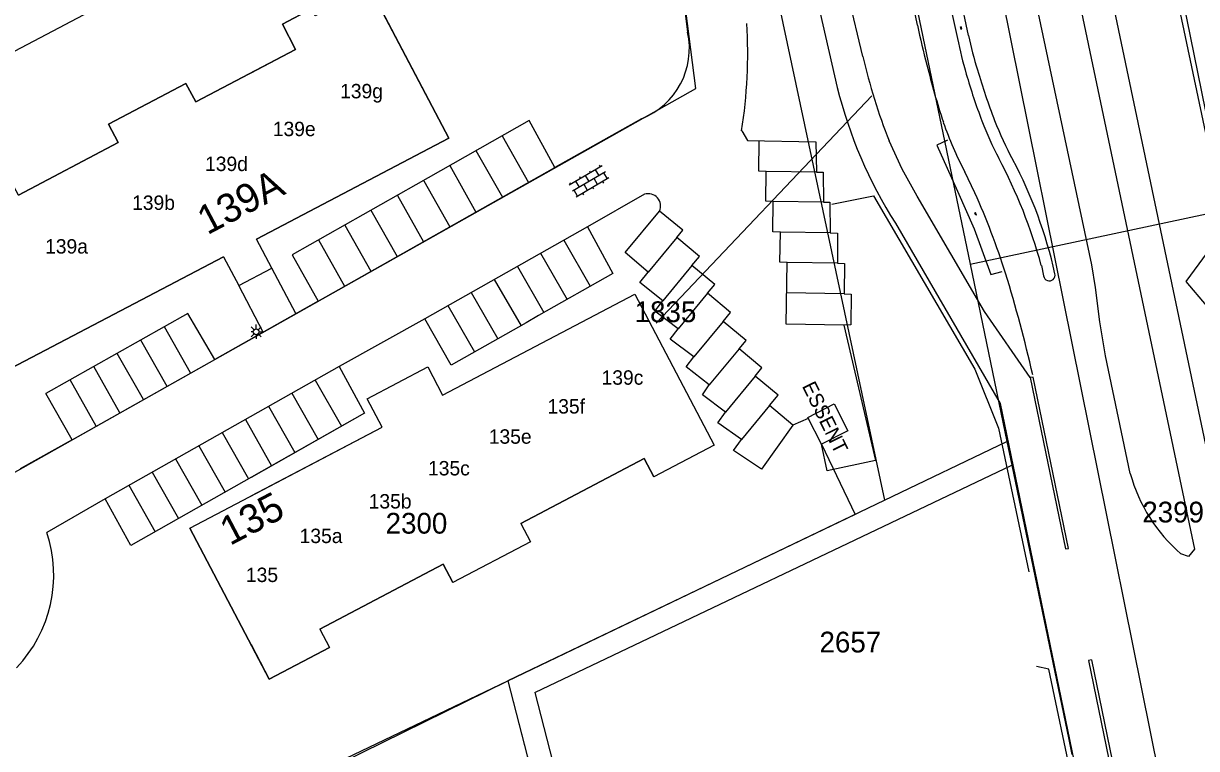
# Model space of a CAD drawing. Extents: x 148816 to 151297, y 399515 to 402500.
# Drawn here: x 150305 to 150406.8, y 401878.1 to 401941 of the extents above; entities that cross this region are included whole.
import ezdxf

# ---------------------------------------------------------------- set-up
doc = ezdxf.new("R2010")
doc.units = 0
for name, color, linetype in [('B01 Hoofdgebouw  [T] Norm', 7, 'Continuous'), ('B01 hoofgebouw', 7, 'Continuous'), ('B03 Overig opstal  [D] Norm', 7, 'Continuous'), ('G01 perceelsgrens', 7, 'Continuous'), ('Q21 Lichtmast  Gem', 7, 'Continuous'), ('S02 Open verharding  Norm', 7, 'Continuous'), ('S05 Water  Norm', 7, 'Continuous'), ('T03 Hek raster  [D] Norm', 7, 'Continuous'), ('T03 Hek raster  [T] Norm', 7, 'Continuous'), ('T04 Haag heg  [D] Gem', 7, 'Continuous'), ('T04 Haag heg  [D] Norm', 7, 'Continuous'), ('T09 Insteek water  [T] Norm', 7, 'Continuous'), ('V00 Kant verharding algemeen  [D] Norm', 7, 'Continuous'), ('V00 Kant verharding algemeen  [T] Norm', 7, 'Continuous'), ('V00 Kant verharding algemeen secundair  [D] Gem', 7, 'Continuous'), ('V00 Kant verharding algemeen secundair  [D] Norm', 7, 'Continuous'), ('V00 Kant verharding algemeen secundair  [T] Gem', 7, 'Continuous'), ('V00 Kant verharding algemeen secundair  [T] Norm', 7, 'Continuous'), ('Z01 perceelnummer', 7, 'Continuous'), ('Z02 huisnummer', 7, 'Continuous'), ('Z02 Huisnummer  [Tekst] Norm', 7, 'Continuous'), ('Z19 Overige Tekst  [Tekst] Gem', 7, 'Continuous')]:
    doc.layers.add(name, color=color, linetype=linetype)

msp = doc.modelspace()

# ---------------------------------------------------------------- linework, layer by layer
at = {"layer": 'B01 Hoofdgebouw  [T] Norm'}
for p, q in [((150335.05, 401944.17), (150341.94, 401931.07)), ((150327.48, 401940.95), (150330.02, 401942.29)), ((150328.63, 401938.77), (150327.48, 401940.95)), ((150319.96, 401934.21), (150328.63, 401938.77)), ((150324.76, 401936.74), (150328.63, 401938.77)), ((150312.39, 401932.27), (150319.11, 401935.81)), ((150319.11, 401935.81), (150319.96, 401934.21)), ((150313.22, 401930.69), (150312.39, 401932.27)), ((150341.94, 401931.07), (150325.25, 401922.29)), ((150304.57, 401926.13), (150313.22, 401930.69)), ((150326.58, 401919.78), (150325.25, 401922.29)), ((150322.38, 401920.78), (150303.35, 401910.78)), ((150322.38, 401920.78), (150323.7, 401918.27)), ((150323.7, 401918.27), (150326.58, 401919.78)), ((150341.39, 401908.77), (150358.06, 401917.52)), ((150358.06, 401917.52), (150364.94, 401904.42)), ((150334.84, 401908.46), (150340.11, 401911.23)), ((150340.11, 401911.23), (150341.39, 401908.77)), ((150336.13, 401906), (150334.84, 401908.46)), ((150319.46, 401897.23), (150336.13, 401906)), ((150324.76, 401900.02), (150336.13, 401906)), ((150364.94, 401904.42), (150359.71, 401901.67)), ((150348.17, 401897.63), (150358.88, 401903.26)), ((150358.88, 401903.26), (150359.71, 401901.67)), ((150319.46, 401897.23), (150326.34, 401884.13)), ((150348.17, 401897.63), (150349, 401896.04)), ((150349, 401896.04), (150342.27, 401892.5)), ((150330.74, 401888.47), (150341.44, 401894.09)), ((150341.44, 401894.09), (150342.27, 401892.5)), ((150330.74, 401888.47), (150331.57, 401886.88)), ((150324.76, 401887.14), (150326.34, 401884.13)), ((150326.34, 401884.13), (150331.57, 401886.88))]:
    msp.add_line(p, q, dxfattribs=at)
at = {"layer": 'B01 hoofgebouw'}
for points in [[(150341.94, 401931.07), (150335.05, 401944.17), (150330.33, 401941.69), (150330.02, 401942.29), (150327.48, 401940.95), (150328.63, 401938.77), (150319.96, 401934.21), (150319.11, 401935.81), (150312.39, 401932.27), (150313.22, 401930.69), (150304.57, 401926.13), (150303.41, 401928.33), (150300.85, 401926.98), (150301.17, 401926.39), (150296.45, 401923.91), (150303.34, 401910.79), (150322.38, 401920.78), (150323.7, 401918.27), (150326.58, 401919.78), (150325.25, 401922.29), (150341.94, 401931.07)], [(150358.06, 401917.52), (150364.94, 401904.42), (150359.71, 401901.67), (150358.88, 401903.26), (150348.17, 401897.63), (150349, 401896.04), (150342.27, 401892.5), (150341.44, 401894.09), (150330.74, 401888.47), (150331.57, 401886.88), (150326.34, 401884.13), (150319.46, 401897.23), (150336.13, 401906), (150334.84, 401908.46), (150340.11, 401911.23), (150341.39, 401908.77), (150358.06, 401917.52)], [(150375.37, 401908), (150376.55, 401905.68), (150374.26, 401904.52), (150373.08, 401906.84), (150375.37, 401908)]]:
    msp.add_lwpolyline(points, dxfattribs=at)
at = {"layer": 'B03 Overig opstal  [D] Norm'}
msp.add_lwpolyline([(150375.37, 401908), (150376.55, 401905.68), (150374.26, 401904.52), (150373.08, 401906.84)], close=True, dxfattribs=at)
at = {"layer": 'G01 perceelsgrens'}
for points in [[(150409.03, 401924.78), (150398.62, 401974.13), (150393.16, 402000)], [(150364.72, 401970.1), (150369.27, 401972.32), (150374.85, 401979.34), (150387.16, 401920.12)], [(150364.72, 401970.1), (150379.73, 401899.64)], [(150298.34, 401898.77), (150363.36, 401935.36), (150359.25, 401967.45)], [(150247.8, 401908.92), (150355.31, 401965.53)], [(150387.16, 401920.12), (150409.03, 401924.78)], [(150387.16, 401920.12), (150390.36, 401904.73)], [(150379.73, 401899.64), (150390.36, 401904.73)], [(150390.36, 401904.73), (150390.78, 401902.69)], [(150349.38, 401882.97), (150390.78, 401902.69)], [(150390.78, 401902.69), (150395.73, 401878.88), (150396, 401877.6)], [(150347.05, 401883.99), (150379.73, 401899.64)], [(150309.07, 401865.3), (150314.27, 401868.29), (150347.05, 401883.99)], [(150347.05, 401883.99), (150351.09, 401868.28)], [(150349.38, 401882.97), (150353.05, 401868.69)]]:
    msp.add_lwpolyline(points, dxfattribs=at)
at = {"layer": 'Q21 Lichtmast  Gem'}
msp.add_lwpolyline([(149259.03, 401631.35), (149389.25, 401472.06), (149811.3, 401690.64), (150218.62, 401901.6), (150212.43, 402019.68), (150368.23, 402051.07), (150470.02, 401545.9), (150556.48, 401148.68)], dxfattribs=at)
at = {"layer": 'S02 Open verharding  Norm'}
for p, q in [((150386.37, 401940.49), (150386.32, 401940.72)), ((150386.32, 401940.65), (150386.34, 401940.66)), ((150386.38, 401940.72), (150386.33, 401940.7)), ((150386.34, 401940.55), (150386.36, 401940.56)), ((150386.35, 401940.61), (150386.41, 401940.62)), ((150386.43, 401940.52), (150386.37, 401940.51)), ((150386.43, 401940.51), (150386.38, 401940.73)), ((150386.39, 401940.67), (150386.41, 401940.67)), ((150386.42, 401940.57), (150386.43, 401940.57)), ((150355.22, 401928.65), (150352.37, 401926.99)), ((150355.52, 401928.13), (150352.67, 401926.47)), ((150353.36, 401927.57), (150353.28, 401927.7)), ((150354.09, 401927.3), (150353.79, 401927.82)), ((150354.22, 401928.07), (150354.15, 401928.2)), ((150354.96, 401927.81), (150354.66, 401928.33)), ((150355.09, 401928.58), (150355.01, 401928.71)), ((150355.69, 401927.54), (150355.39, 401928.06)), ((150352.5, 401927.07), (150352.42, 401927.2)), ((150352.93, 401927.32), (150353.23, 401926.8)), ((150355.82, 401927.61), (150352.97, 401925.95)), ((150353.96, 401926.53), (150353.66, 401927.05)), ((150354.4, 401926.79), (150354.47, 401926.66)), ((150354.83, 401927.04), (150354.53, 401927.55)), ((150355.26, 401927.29), (150355.34, 401927.16)), ((150353.1, 401926.03), (150352.8, 401926.55)), ((150353.53, 401926.28), (150353.61, 401926.15)), ((150387.66, 401924.37), (150387.56, 401924.58)), ((150387.62, 401924.59), (150387.57, 401924.57)), ((150387.58, 401924.52), (150387.59, 401924.52)), ((150387.61, 401924.48), (150387.66, 401924.5)), ((150387.71, 401924.39), (150387.62, 401924.61)), ((150387.62, 401924.42), (150387.63, 401924.43)), ((150387.64, 401924.55), (150387.66, 401924.55)), ((150387.7, 401924.41), (150387.65, 401924.38)), ((150387.68, 401924.45), (150387.7, 401924.46))]:
    msp.add_line(p, q, dxfattribs=at)
at = {"layer": 'S05 Water  Norm'}
for p, q in [((150325.04, 401914.44), (150324.77, 401914.7)), ((150325.21, 401914.51), (150325.21, 401914.89)), ((150325.39, 401914.44), (150325.65, 401914.7)), ((150324.96, 401914.26), (150324.76, 401914.26)), ((150325.04, 401914.09), (150324.77, 401913.82)), ((150325.21, 401914.01), (150325.21, 401913.64)), ((150325.65, 401913.82), (150325.39, 401914.09)), ((150325.46, 401914.26), (150325.84, 401914.26))]:
    msp.add_line(p, q, dxfattribs=at)
msp.add_circle((150325.21, 401914.26), 0.25, dxfattribs=at)
at = {"layer": 'T03 Hek raster  [D] Norm'}
msp.add_lwpolyline([(150374.26, 401904.52), (150377.19, 401898.42), (150347.05, 401883.99)], dxfattribs=at)
at = {"layer": 'T03 Hek raster  [T] Norm'}
msp.add_lwpolyline([(150414.77, 401898.29), (150401.07, 401965.5), (150398.73, 401974.11), (150393.28, 402000)], dxfattribs=at)
at = {"layer": 'T04 Haag heg  [D] Gem'}
for points in [[(150400.15, 401855.67), (150393.99, 401884.99), (150392.91, 401885.23)], [(150349.74, 401777.94), (150318.18, 401816.41), (150309.07, 401865.3), (150347.05, 401883.99)]]:
    msp.add_lwpolyline(points, dxfattribs=at)
at = {"layer": 'T04 Haag heg  [D] Norm'}
for points in [[(150375.17, 401925.35), (150378.79, 401926.05), (150387.58, 401911.02), (150389.62, 401905.89), (150392.26, 401893.44)], [(150347.05, 401883.99), (150358.47, 401839.64), (150371.92, 401816.97)]]:
    msp.add_lwpolyline(points, dxfattribs=at)
at = {"layer": 'T09 Insteek water  [T] Norm'}
for p, q in [((150407.73, 401921.13), (150405.87, 401918.63)), ((150405.87, 401918.63), (150407.63, 401916.54))]:
    msp.add_line(p, q, dxfattribs=at)
at = {"layer": 'V00 Kant verharding algemeen  [D] Norm'}
msp.add_lwpolyline([(150351.13, 401928.51), (150348.89, 401932.6), (150339.05, 401927.02)], dxfattribs=at)
at = {"layer": 'V00 Kant verharding algemeen  [T] Norm'}
for p, q in [((150358.65, 401932.75), (150351.13, 401928.51)), ((150328.65, 401915.84), (150326.58, 401919.78)), ((150325.82, 401914.24), (150323.7, 401918.27)), ((150319.29, 401915.84), (150306.97, 401908.91)), ((150321.61, 401911.87), (150319.29, 401915.84)), ((150392.38, 401910.3), (150395.44, 401895.43)), ((150309.23, 401904.89), (150306.97, 401908.91)), ((150374.77, 401902.19), (150374.26, 401904.52)), ((150397.69, 401885.8), (150397.43, 401885.75))]:
    msp.add_line(p, q, dxfattribs=at)
for points in [[(150390.52, 401985.77), (150409.53, 401895.23), (150410.38, 401891.9)], [(150401.06, 401901.96), (150398.92, 401912.18), (150398.43, 401915.14), (150398.05, 401918.12), (150397.73, 401920.07), (150384.16, 401984.02)], [(150388.22, 401982.98), (150406.63, 401895.39)], [(150382.6, 401940.88), (150373.97, 401982.29)], [(150351.88, 401964.64), (150359.66, 401960.06), (150360.25, 401959.29), (150362.65, 401940.26)], [(150369.2, 401965.24), (150372.67, 401948.38), (150375.63, 401935.47)], [(150383.15, 401953.42), (150385.2, 401943.64), (150386.06, 401939.72)], [(150387.02, 401939.97), (150384.14, 401953.64)], [(150377.86, 401938.15), (150376.6, 401943.39), (150375.43, 401948.64)], [(150367.34, 401931.71), (150367.85, 401930.85), (150373.77, 401930.75), (150373.82, 401928.11), (150374.42, 401928.12), (150374.43, 401925.5), (150374.99, 401925.5), (150375.02, 401922.85), (150375.65, 401922.83), (150375.65, 401920.21), (150376.27, 401920.18), (150376.24, 401917.56), (150376.84, 401917.54), (150376.81, 401914.86), (150376.2, 401914.84), (150378.94, 401903.1), (150374.77, 401902.19)], [(150382.56, 401926.03), (150381.27, 401928.38), (150380.14, 401930.82)], [(150385.21, 401930.89), (150384.26, 401930.46), (150386.06, 401926.47), (150387.5, 401923.2), (150388.97, 401919.23), (150389.94, 401919.5)], [(150387.57, 401926.32), (150386.69, 401928.14)], [(150339.05, 401927.02), (150328.33, 401920.93), (150330.59, 401916.93)], [(150358.91, 401926.19), (150353.95, 401923.36), (150356.16, 401919.32), (150349.71, 401915.67)], [(150395.44, 401895.43), (150395.7, 401895.47), (150392.64, 401910.34), (150392.38, 401910.3), (150388.4, 401916.01), (150382.56, 401926.03)], [(150373.1, 401906.74), (150371.79, 401906.17), (150369.05, 401902.34), (150366.64, 401903.96), (150367.32, 401904.92), (150365.26, 401906.35), (150365.92, 401907.29), (150363.94, 401908.8), (150364.53, 401909.65), (150362.51, 401911.22), (150363.19, 401912.09), (150361.14, 401913.62), (150361.82, 401914.52), (150359.79, 401916.05), (150360.49, 401916.95), (150358.5, 401918.55), (150359.22, 401919.43), (150357.23, 401921.13), (150360.21, 401924.74)], [(150380.68, 401923.68), (150389.76, 401908.04), (150399.37, 401861.51)], [(150393.34, 401920.02), (150393.54, 401919.11)], [(150330.59, 401916.93), (150321.61, 401911.87)], [(150349.71, 401915.67), (150348.65, 401915.04), (150342.14, 401911.37), (150339.83, 401915.4), (150332.4, 401911.25)], [(150332.4, 401911.25), (150334.61, 401907.2)], [(150334.61, 401907.2), (150314.33, 401895.72), (150312.11, 401899.78), (150307.05, 401896.86)], [(150334.61, 401907.2), (150324.76, 401901.63)], [(150309.23, 401904.89), (150304.74, 401902.36)], [(150406.63, 401895.39), (150406.12, 401894.77), (150405.45, 401895)], [(150397.43, 401885.75), (150406.24, 401842.94), (150406.38, 401841.98)], [(150397.69, 401885.8), (150406.48, 401842.96), (150406.62, 401842.01), (150406.38, 401841.98)]]:
    msp.add_lwpolyline(points, dxfattribs=at)
for centre, radius, start, end in [((150324.64, 401938.42), 43.22, 351.0638, 3.4415), ((150356.25, 401938.85), 6.55, 291.4652, 12.4476), ((150356.25, 401938.85), 6.55, 291.4652, 12.4476), ((150443.15, 401953.29), 61.82, 191.5788, 194.8765), ((150443.15, 401953.29), 61.82, 191.5788, 194.8765), ((150420.63, 401947.04), 34.34, 191.8849, 197.0266), ((150420.81, 401946.68), 35.44, 191.3267, 196.4935), ((150420.81, 401946.68), 35.44, 191.3267, 196.4935), ((150423.84, 401948.46), 47.12, 192.6354, 201.9836), ((150445.59, 401952.55), 63.99, 193.6767, 198.3144), ((150444.62, 401953.87), 59.28, 196.5485, 201.0324), ((150444.62, 401953.87), 59.28, 196.5485, 201.0324), ((150437.67, 401951.34), 52.93, 196.1421, 200.7786), ((150437.67, 401951.34), 52.93, 196.1421, 200.7786), ((150414.04, 401944.93), 39.55, 193.8333, 212.497), ((150417.53, 401944), 34.68, 199.4804, 207.219), ((150418.02, 401944.07), 31.98, 201.0933, 207.4665), ((150418.8, 401944.21), 31.72, 201.4845, 208.2767), ((150350.18, 401908.26), 44.73, 15.247, 28.0856), ((150356.57, 401910.92), 38.86, 12.4573, 28.0387), ((150356.57, 401910.92), 38.86, 12.4573, 28.0387), ((150359.23, 401925.17), 1.07, 336.2571, 107.3324), ((150326.08, 401898.87), 67.34, 17.6948, 24.0611), ((150273.46, 401883.41), 122.18, 12.8279, 17.1021), ((150273.46, 401883.41), 122.18, 12.8279, 17.1021), ((150394.03, 401919.17), 0.496, 187.4966, 15.5773), ((150394.03, 401919.17), 0.496, 187.4966, 15.5773), ((150414.75, 401905.73), 14.2, 195.4236, 229.114), ((150295.91, 401893.18), 11.73, 316.4532, 18.254)]:
    msp.add_arc(centre, radius, start, end, dxfattribs=at)
at = {"layer": 'V00 Kant verharding algemeen secundair  [D] Gem'}
for p, q in [((150373.82, 401928.11), (150369.47, 401928.18)), ((150374.43, 401925.5), (150370.07, 401925.57)), ((150375.02, 401922.85), (150370.7, 401922.92)), ((150361.7, 401922.44), (150359.22, 401919.43)), ((150363.02, 401920.02), (150360.49, 401916.95)), ((150375.65, 401920.21), (150371.29, 401920.28)), ((150364.36, 401917.6), (150361.82, 401914.52)), ((150376.24, 401917.56), (150371.24, 401917.64)), ((150365.72, 401915.15), (150363.19, 401912.09)), ((150367.12, 401912.78), (150364.53, 401909.65)), ((150368.5, 401910.42), (150365.92, 401907.29)), ((150369.75, 401907.86), (150367.32, 401904.92))]:
    msp.add_line(p, q, dxfattribs=at)
at = {"layer": 'V00 Kant verharding algemeen secundair  [D] Norm'}
for points in [[(150376.2, 401914.84), (150371.2, 401914.92), (150371.29, 401920.28), (150370.65, 401920.29), (150370.7, 401922.92), (150370.03, 401922.93), (150370.07, 401925.57), (150369.43, 401925.59), (150369.47, 401928.18), (150368.82, 401928.19), (150368.86, 401930.83)], [(150371.79, 401906.17), (150369.75, 401907.86), (150370.5, 401908.77), (150368.5, 401910.42), (150369.1, 401911.15), (150367.12, 401912.78), (150367.72, 401913.5), (150365.72, 401915.15), (150366.37, 401915.94), (150364.36, 401917.6), (150365, 401918.38), (150363.02, 401920.02), (150363.67, 401920.81), (150361.7, 401922.44), (150362.23, 401923.07), (150360.21, 401924.74)]]:
    msp.add_lwpolyline(points, dxfattribs=at)
at = {"layer": 'V00 Kant verharding algemeen secundair  [T] Gem'}
for p, q in [((150346.56, 401931.28), (150348.85, 401927.23)), ((150344.28, 401929.99), (150346.57, 401925.94)), ((150342, 401928.7), (150344.28, 401924.65)), ((150339.75, 401927.36), (150342, 401923.36)), ((150337.46, 401926.08), (150339.72, 401922.08)), ((150335.17, 401924.81), (150337.44, 401920.79)), ((150332.89, 401923.52), (150335.15, 401919.51)), ((150330.61, 401922.23), (150332.87, 401918.22)), ((150351.9, 401922.21), (150354.2, 401918.21)), ((150349.89, 401921.08), (150352.19, 401917.07)), ((150347.88, 401919.94), (150350.18, 401915.94)), ((150345.87, 401918.81), (150348.19, 401914.77)), ((150343.86, 401917.67), (150346.17, 401913.64)), ((150341.84, 401916.54), (150344.16, 401912.51)), ((150319.52, 401910.69), (150317.26, 401914.7)), ((150317.47, 401909.53), (150315.21, 401913.54)), ((150315.42, 401908.38), (150313.16, 401912.39)), ((150313.37, 401907.23), (150311.12, 401911.24)), ((150311.33, 401906.07), (150309.07, 401910.09)), ((150330.33, 401910.08), (150332.61, 401906.07)), ((150328.31, 401908.94), (150330.59, 401904.92)), ((150326.29, 401907.8), (150328.57, 401903.78)), ((150324.27, 401906.66), (150326.55, 401902.64)), ((150322.25, 401905.52), (150324.53, 401901.5)), ((150320.23, 401904.38), (150322.51, 401900.35)), ((150318.21, 401903.23), (150320.49, 401899.21)), ((150316.19, 401902.09), (150318.47, 401898.07)), ((150314.17, 401900.95), (150316.45, 401896.92))]:
    msp.add_line(p, q, dxfattribs=at)
at = {"layer": 'V00 Kant verharding algemeen secundair  [T] Norm'}
for p, q in [((150330.59, 401916.93), (150351.13, 401928.51)), ((150353.95, 401923.36), (150339.83, 401915.4)), ((150309.23, 401904.89), (150321.61, 401911.87)), ((150332.4, 401911.25), (150312.11, 401899.78))]:
    msp.add_line(p, q, dxfattribs=at)
at = {"layer": 'Z01 perceelnummer'}
msp.add_lwpolyline([(150359.92, 401915.01), (150378.64, 401934.73)], dxfattribs=at)

# ---------------------------------------------------------------- texts
at = {"layer": 'V00 Kant verharding algemeen secundair  [T] Gem'}
msp.add_text('135', height=1.25, dxfattribs=at).set_placement((150324.32, 401892.55))
at = {"layer": 'Z01 perceelnummer'}
for s, p in [('1835', (150358.05, 401915.1)), ('2399', (150402.1, 401897.72)), ('2300', (150336.44, 401896.75)), ('2657', (150374.09, 401886.44))]:
    msp.add_text(s, height=1.8, dxfattribs=at).set_placement(p)
at = {"layer": 'Z02 huisnummer'}
for s, rotation, p in [('139A', 27.7692, (150320.97, 401922.63)), ('135', 27.7185, (150322.93, 401895.67))]:
    msp.add_text(s, height=2.5, rotation=rotation, dxfattribs=at).set_placement(p)
at = {"layer": 'Z02 Huisnummer  [Tekst] Norm'}
for s, p in [('139g', (150332.49, 401934.52)), ('139e', (150326.65, 401931.24)), ('139d', (150320.77, 401928.21)), ('139b', (150314.44, 401924.84)), ('139a', (150306.89, 401921.05)), ('139c', (150355.18, 401909.67)), ('135f', (150350.49, 401907.17)), ('135e', (150345.39, 401904.55)), ('135c', (150340.12, 401901.8)), ('135b', (150334.97, 401898.93)), ('135a', (150328.98, 401895.93))]:
    msp.add_text(s, height=1.25, dxfattribs=at).set_placement(p)
at = {"layer": 'Z19 Overige Tekst  [Tekst] Gem'}
msp.add_text('ESSENT', height=1.25, rotation=296.0898, dxfattribs=at).set_placement((150372.55, 401909.56))

doc.saveas('drawing.dxf')
